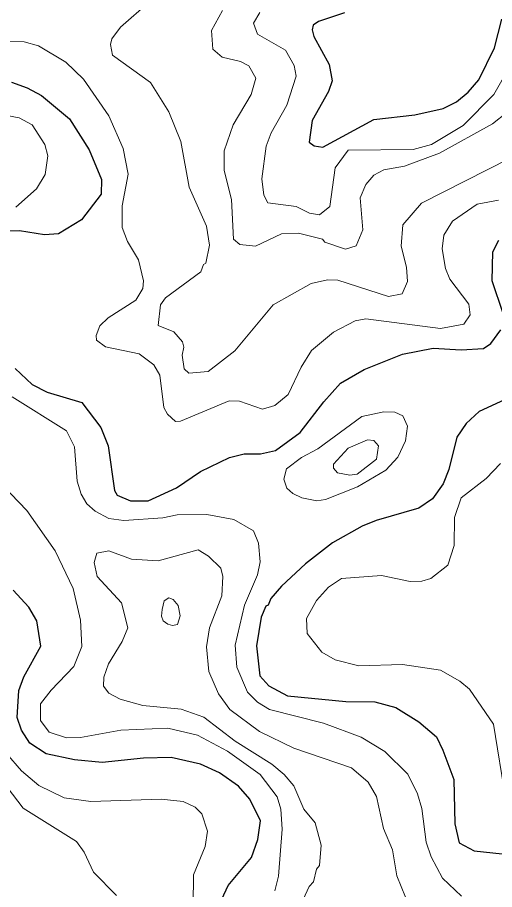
# Model space of a CAD drawing. Extents: x 673.3 to 698.5, y 6984.3 to 7012.3.
# Drawn here: x 688.834 to 689.47, y 7001.299 to 7002.461 of the extents above; entities that cross this region are included whole.
import ezdxf

# ---------------------------------------------------------------- set-up
doc = ezdxf.new("R2010")
doc.units = 0
doc.header["$LTSCALE"] = 0.032
doc.layers.add('1', color=7, linetype='Continuous', lineweight=25)
doc.layers.add('2', color=7, linetype='Continuous', lineweight=13)

msp = doc.modelspace()

# ---------------------------------------------------------------- linework, layer by layer
at = {"layer": '1'}
for points in [[(689.27, 7002.4672), (689.2353, 7002.4558), (689.2282, 7002.4508), (689.2267, 7002.4446), (689.2291, 7002.4357), (689.2493, 7002.3985), (689.2535, 7002.3767), (689.2484, 7002.3622), (689.2268, 7002.3236), (689.2227, 7002.2949), (689.2293, 7002.2899), (689.2411, 7002.288)], [(689.2411, 7002.288), (689.3088, 7002.3249), (689.3635, 7002.3313), (689.4013, 7002.3396), (689.4192, 7002.3485), (689.4348, 7002.3614), (689.4489, 7002.3779), (689.4699, 7002.4207), (689.4799, 7002.4588)], [(688.8256, 7002.3747), (688.8465, 7002.3672), (688.8655, 7002.3569), (688.9032, 7002.3258), (688.9292, 7002.2845), (688.9456, 7002.2451), (688.9454, 7002.2254), (688.9192, 7002.1913), (688.8883, 7002.1726), (688.8695, 7002.1712), (688.8365, 7002.1767), (688.8072, 7002.1759)], [(689.4813, 7002.0663), (689.4669, 7002.1099), (689.4676, 7002.1487), (689.4756, 7002.1643)], [(688.8305, 7001.993), (688.8534, 7001.9719), (688.8731, 7001.9615), (688.9197, 7001.9481), (688.9448, 7001.9145), (688.9545, 7001.8901), (688.9631, 7001.8306), (688.9666, 7001.8246), (688.9845, 7001.817), (689.0078, 7001.817), (689.0456, 7001.8343), (689.0778, 7001.856), (689.1163, 7001.8745), (689.1362, 7001.8795), (689.1576, 7001.8796), (689.1776, 7001.8839), (689.2108, 7001.9078), (689.2422, 7001.949), (689.2644, 7001.9735), (689.296, 7001.992), (689.3473, 7002.0122), (689.3883, 7002.0204), (689.4253, 7002.018), (689.4554, 7002.0197), (689.4648, 7002.0267), (689.4785, 7002.0448)], [(689.5062, 7001.962), (689.4496, 7001.9361), (689.4323, 7001.92), (689.4197, 7001.9017), (689.4089, 7001.8588), (689.4016, 7001.8396), (689.3872, 7001.8196), (689.369, 7001.8071), (689.3121, 7001.7907), (689.2932, 7001.7829), (689.2537, 7001.7608), (689.2176, 7001.7329), (689.1856, 7001.7033), (689.1714, 7001.6867), (689.168, 7001.6779), (689.1647, 7001.6766), (689.1589, 7001.6617), (689.1525, 7001.6237), (689.157, 7001.5834), (689.1688, 7001.5701), (689.1936, 7001.557), (689.2716, 7001.5496), (689.3104, 7001.5488), (689.3381, 7001.5415), (689.3689, 7001.5222), (689.3925, 7001.5025), (689.4008, 7001.4845), (689.4155, 7001.4454), (689.4172, 7001.3865), (689.4228, 7001.361), (689.4427, 7001.3503), (689.4801, 7001.3463)], [(689.1062, 7001.2861), (689.1145, 7001.304), (689.1456, 7001.3414), (689.1541, 7001.3654), (689.1578, 7001.3903), (689.1437, 7001.4192), (689.1286, 7001.4366), (689.1031, 7001.4542), (689.0778, 7001.4657), (689.0387, 7001.4747), (689.0019, 7001.4739), (688.9464, 7001.4683), (688.9098, 7001.4715), (688.8721, 7001.4798), (688.8502, 7001.4937), (688.8389, 7001.511), (688.8333, 7001.5281), (688.8356, 7001.564), (688.8421, 7001.5822), (688.8649, 7001.6233), (688.8594, 7001.6569), (688.8488, 7001.6749), (688.828, 7001.6976)]]:
    msp.add_lwpolyline(points, dxfattribs=at)
at = {"layer": '2'}
for points in [[(689.4899, 7002.2729), (689.3726, 7002.2135), (689.3478, 7002.1846), (689.3455, 7002.1564), (689.3526, 7002.1282), (689.3537, 7002.1091), (689.3469, 7002.0929), (689.3284, 7002.0891), (689.261, 7002.1108), (689.2473, 7002.1115), (689.2255, 7002.1065), (689.1746, 7002.0779), (689.1237, 7002.0169), (689.0881, 7001.9892), (689.0623, 7001.9869), (689.0561, 7001.9928), (689.0531, 7002.0111), (689.0556, 7002.0217), (689.0539, 7002.0286), (689.042, 7002.0421), (689.0215, 7002.0505), (689.0245, 7002.0779), (689.0311, 7002.0876), (689.0782, 7002.1222), (689.0816, 7002.1318), (689.0847, 7002.1336), (689.0898, 7002.1577), (689.0857, 7002.1829), (689.0625, 7002.2347), (689.0514, 7002.2956), (689.0356, 7002.3354), (689.0111, 7002.3743), (688.9606, 7002.411), (688.9579, 7002.4249), (688.9597, 7002.4324), (688.9712, 7002.4482), (689.0097, 7002.4819)], [(689.107, 7002.4702), (689.0923, 7002.4439), (689.0944, 7002.4189), (689.1065, 7002.4082), (689.131, 7002.4024), (689.1424, 7002.3967), (689.1516, 7002.38), (689.1454, 7002.3582), (689.1212, 7002.3178), (689.1092, 7002.2835), (689.1094, 7002.257), (689.1191, 7002.2184), (689.1216, 7002.1656), (689.1303, 7002.1586)], [(689.157, 7002.4679), (689.1485, 7002.4535), (689.1537, 7002.4387), (689.1913, 7002.4176), (689.2028, 7002.3971), (689.2052, 7002.3827), (689.193, 7002.3443), (689.1721, 7002.3073), (689.1652, 7002.2897), (689.1597, 7002.2459), (689.1623, 7002.2241), (689.1675, 7002.2142), (689.2052, 7002.2092), (689.2232, 7002.2001), (689.2365, 7002.1981), (689.2502, 7002.2092), (689.2573, 7002.2608), (689.2749, 7002.2842), (689.3615, 7002.2852), (689.386, 7002.2918), (689.428, 7002.317), (689.4688, 7002.3585), (689.4892, 7002.3934)], [(689.1161, 7001.9503), (689.0512, 7001.9229), (689.0445, 7001.9227), (689.0338, 7001.9322), (689.029, 7001.9414), (689.0237, 7001.9842), (689.0157, 7001.9981), (688.996, 7002.0129), (688.9512, 7002.0219), (688.9389, 7002.0311), (688.9384, 7002.0373), (688.9435, 7002.05), (688.9547, 7002.0609), (688.9917, 7002.0844), (689.0007, 7002.1), (689.0017, 7002.1099), (688.9952, 7002.1382), (688.9805, 7002.1624), (688.9733, 7002.1813), (688.9731, 7002.2098), (688.9815, 7002.2521), (688.9744, 7002.2865), (688.9553, 7002.3298), (688.9219, 7002.3787), (688.8982, 7002.4013), (688.8615, 7002.4231), (688.8424, 7002.4284), (688.8185, 7002.4291)], [(689.1303, 7002.1586), (689.1512, 7002.1562), (689.1858, 7002.1727), (689.2085, 7002.1734), (689.2405, 7002.1655), (689.2437, 7002.1618), (689.2713, 7002.1524), (689.2854, 7002.1568), (689.2941, 7002.1779), (689.2909, 7002.2207), (689.2981, 7002.2383), (689.3089, 7002.2508), (689.3221, 7002.2582), (689.3499, 7002.2628), (689.3965, 7002.28), (689.4671, 7002.3194), (689.4865, 7002.3342)], [(688.8193, 7002.3304), (688.836, 7002.3273), (688.8531, 7002.3179), (688.8702, 7002.2917), (688.874, 7002.2766), (688.8706, 7002.2518), (688.859, 7002.2327), (688.8313, 7002.2084)], [(689.4754, 7002.2175), (689.4466, 7002.2122), (689.4137, 7002.1895), (689.4025, 7002.1709), (689.4001, 7002.1526), (689.4044, 7002.1267), (689.4103, 7002.1124), (689.4358, 7002.0789), (689.4374, 7002.0647), (689.429, 7002.0522), (689.3981, 7002.0465), (689.2984, 7002.0594), (689.2842, 7002.0567), (689.2551, 7002.0415), (689.2257, 7002.0171), (689.2119, 7001.9951), (689.1949, 7001.9587), (689.1771, 7001.944), (689.1605, 7001.939), (689.1296, 7001.9495), (689.1161, 7001.9503)], [(688.8265, 7001.9556), (688.899, 7001.9102), (688.9096, 7001.8887), (688.9131, 7001.8429), (688.9185, 7001.8256), (688.926, 7001.8129), (688.9372, 7001.8031), (688.9554, 7001.7932), (688.9757, 7001.7907), (689.0277, 7001.794), (689.0466, 7001.798), (689.086, 7001.7988), (689.1221, 7001.7921), (689.1484, 7001.7768), (689.1551, 7001.7604), (689.1572, 7001.7354), (689.1539, 7001.7183), (689.1365, 7001.6778), (689.124, 7001.6246), (689.1264, 7001.595), (689.1405, 7001.562), (689.1536, 7001.5486), (689.1696, 7001.5386), (689.2417, 7001.5204), (689.2919, 7001.502), (689.3238, 7001.4826), (689.3544, 7001.4527), (689.3673, 7001.4262), (689.373, 7001.407), (689.3789, 7001.362), (689.3856, 7001.3422), (689.4004, 7001.3138), (689.4261, 7001.29)], [(689.4849, 7001.418), (689.4684, 7001.5192), (689.4366, 7001.566), (689.4238, 7001.5767), (689.3978, 7001.5913), (689.347, 7001.5985), (689.2888, 7001.597), (689.2574, 7001.605), (689.2396, 7001.6152), (689.2201, 7001.6401), (689.2193, 7001.6602), (689.2326, 7001.6842), (689.2483, 7001.7017), (689.2657, 7001.7132), (689.3193, 7001.7174), (689.3574, 7001.7093), (689.3728, 7001.7096), (689.3852, 7001.7132), (689.4076, 7001.7311), (689.4161, 7001.7571), (689.4164, 7001.7947), (689.4255, 7001.821), (689.4589, 7001.8465), (689.4778, 7001.8668)], [(689.1768, 7001.2972), (689.1817, 7001.3164), (689.1866, 7001.3793), (689.1851, 7001.4057), (689.1802, 7001.4223), (689.1573, 7001.4519), (689.1136, 7001.4832), (689.0739, 7001.5044), (689.0342, 7001.5137), (688.9713, 7001.5113), (688.9176, 7001.5016), (688.899, 7001.5008), (688.8757, 7001.5083), (688.8642, 7001.5241), (688.8644, 7001.5464), (688.8784, 7001.5647), (688.909, 7001.5959), (688.9195, 7001.6229), (688.9178, 7001.6579), (688.908, 7001.6998), (688.8837, 7001.75), (688.846, 7001.804), (688.8025, 7001.849)], [(689.3568, 7001.2744), (689.3396, 7001.317), (689.3339, 7001.3516), (689.3219, 7001.38), (689.3125, 7001.4227), (689.3016, 7001.4419), (689.279, 7001.461), (689.2023, 7001.4872), (689.1563, 7001.5095), (689.1171, 7001.5386), (689.1018, 7001.5597), (689.0891, 7001.5894), (689.0857, 7001.6224), (689.0897, 7001.6476), (689.1061, 7001.6901), (689.1076, 7001.7158), (689.105, 7001.7273), (689.0884, 7001.7432), (689.0747, 7001.7516), (689.0211, 7001.737), (688.9858, 7001.7392), (688.9555, 7001.75), (688.9397, 7001.7471), (688.9359, 7001.7345), (688.9399, 7001.7162), (688.9726, 7001.681), (688.9807, 7001.6477), (688.9732, 7001.6295), (688.9551, 7001.5995), (688.9488, 7001.5819), (688.9482, 7001.5699), (688.9557, 7001.5604), (688.9706, 7001.5525), (689.001, 7001.544), (689.0521, 7001.5393), (689.0821, 7001.5286), (689.1239, 7001.4967), (689.173, 7001.4658), (689.1895, 7001.4523), (689.2024, 7001.4371), (689.2156, 7001.4061), (689.2309, 7001.3878), (689.2387, 7001.3578), (689.2363, 7001.331), (689.2324, 7001.3259), (689.2287, 7001.3092), (689.2225, 7001.3029), (689.2097, 7001.275)], [(688.8191, 7001.4803), (688.8388, 7001.4569), (688.8623, 7001.4375), (688.8961, 7001.4212), (688.9316, 7001.4162), (689.0254, 7001.4194), (689.0547, 7001.4161), (689.0708, 7001.4087), (689.0796, 7001.3995), (689.0873, 7001.3765), (689.084, 7001.3561), (689.0685, 7001.3184), (689.0678, 7001.278)], [(688.8054, 7001.4539), (688.8413, 7001.4073), (688.9124, 7001.3629), (688.9226, 7001.3486), (688.9349, 7001.3219), (688.9657, 7001.2909)]]:
    msp.add_lwpolyline(points, dxfattribs=at)
for points in [[(689.3511, 7001.8969), (689.3538, 7001.9163), (689.3478, 7001.93), (689.337, 7001.9348), (689.3224, 7001.9356), (689.2928, 7001.9292), (689.2342, 7001.8862), (689.2125, 7001.8745), (689.1923, 7001.8597), (689.1891, 7001.8459), (689.1928, 7001.8339), (689.2008, 7001.8264), (689.2131, 7001.8208), (689.2329, 7001.8168), (689.2443, 7001.8186), (689.287, 7001.8353), (689.3248, 7001.8579), (689.3411, 7001.8752)], [(689.2747, 7001.887), (689.3007, 7001.8982), (689.309, 7001.8973), (689.3152, 7001.89), (689.3123, 7001.8725), (689.2866, 7001.8522), (689.2771, 7001.851), (689.2604, 7001.8541), (689.2551, 7001.8603), (689.2553, 7001.8658)], [(689.0481, 7001.6775), (689.0413, 7001.6852), (689.0355, 7001.6877), (689.0292, 7001.6836), (689.0265, 7001.6721), (689.0256, 7001.663), (689.0281, 7001.657), (689.0342, 7001.6523), (689.0403, 7001.6506), (689.0472, 7001.6522), (689.0508, 7001.6637)]]:
    msp.add_lwpolyline(points, close=True, dxfattribs=at)

doc.saveas('drawing.dxf')
